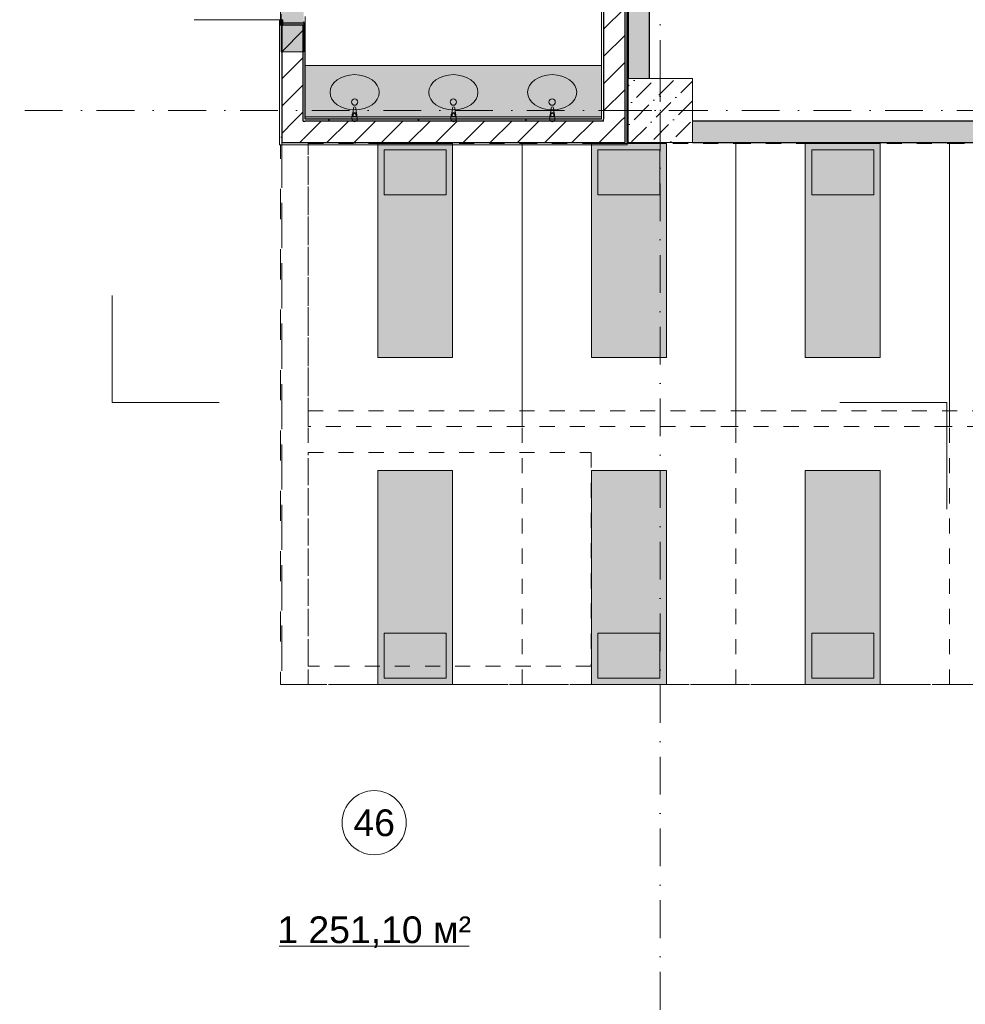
# Model space of a CAD drawing. Header units: millimetres. Extents: x -59761 to 112741, y -57975 to 46221.
# Tile 414 of 421: x 30010 to 38852, y -8358 to 849. Entities that reach past the tile are written whole.
import ezdxf

# ---------------------------------------------------------------- set-up
doc = ezdxf.new("R2010")
doc.units = ezdxf.units.MM
for name, pattern in [('Wipeout_Contour', [1000, 0, -1000]), ('короткая штриховая', [282.222222, 141.111111, -141.111111]), ('Невидимая', [391.222223, 282.222223, -109]), ('Штриховая', [564.444447, 282.222223, -282.222223]), ('Штрихпунктирная', [670.277762, 352.777767, -176.388884, 0, -141.111112])]:
    doc.linetypes.add(name, pattern=pattern)
for name, color, linetype in [('АИ - Отделка - Перегородки', 7, 'Continuous'), ('Интерьер - Мебель', 7, 'Continuous'), ('Интерьер - Оборудование', 7, 'Continuous'), ('Интерьер - Сантехника', 7, 'Continuous'), ('Конструктив - Колонны', 7, 'Continuous'), ('Конструктив - Перемычки', 7, 'Continuous'), ('Конструктив - Стены Блок 200 нов', 7, 'Continuous'), ('Конструктив - Стены Внутр сущ.', 7, 'Continuous'), ('Маркер - Разрез', 7, 'Continuous'), ('Элемент модели - Границы зон', 7, 'Continuous'), ('Элемент Модели - Зона', 7, 'Continuous'), ('Элемент Модели - Оси', 2, 'Continuous')]:
    doc.layers.add(name, color=color, linetype=linetype)
doc.styles.add('СГЕНЕРИР_СТИЛЬ_1', font='arial.ttf')
pattern_1 = [(45, (-45000, -54000), (-127.27922, 127.27922), [])]
pattern_2 = [(45, (-45000, -53650), (-111.36932, 111.36932), [0, -105, 0, -157.5]), (110, (-44650, -53650), (148.0016, 53.86817), [0, -77, 0, -133])]

msp = doc.modelspace()

# ---------------------------------------------------------------- hatches: boundary and pattern name
at = {"layer": 'Интерьер - Мебель', "linetype": 'Continuous', "lineweight": 0}
for points in [[(37355.62, -2309.41), (38055.62, -2309.41), (38055.62, -309.41), (37355.62, -309.41)], [(33417.75, -789.41), (33997.75, -789.41), (33997.75, -369.41), (33417.75, -369.41)], [(35416.68, -789.41), (35996.68, -789.41), (35996.68, -369.41), (35416.68, -369.41)], [(37415.62, -789.41), (37995.62, -789.41), (37995.62, -369.41), (37415.62, -369.41)], [(33357.75, -3367.2), (33357.75, -5367.2), (34057.75, -5367.2), (34057.75, -3367.2)], [(35356.68, -3367.2), (35356.68, -5367.2), (36056.68, -5367.2), (36056.68, -3367.2)], [(37355.62, -3367.2), (37355.62, -5367.2), (38055.62, -5367.2), (38055.62, -3367.2)], [(33417.75, -4887.2), (33417.75, -5307.2), (33997.75, -5307.2), (33997.75, -4887.2)], [(35416.68, -4887.2), (35416.68, -5307.2), (35996.68, -5307.2), (35996.68, -4887.2)], [(37415.62, -4887.2), (37415.62, -5307.2), (37995.62, -5307.2), (37995.62, -4887.2)]]:
    msp.add_hatch(color=255, dxfattribs=at).paths.add_polyline_path(points)
at = {"layer": 'Конструктив - Стены Внутр сущ.', "linetype": 'Continuous', "lineweight": 15}
msp.add_hatch(color=7, dxfattribs=at).paths.add_polyline_path([(36300.06, -300), (44350, -300), (44350, -100), (36300.06, -100)])

# ---------------------------------------------------------------- linework, layer by layer
at = {"layer": 'АИ - Отделка - Перегородки', "color": 7, "linetype": 'Continuous', "lineweight": 30}
msp.add_line((35900.06, -305), (35900.06, -300), dxfattribs=at)
at = {"layer": 'Интерьер - Мебель', "color": 7, "linetype": 'короткая штриховая', "lineweight": 15}
for p, q in [((36706.15, -5367.2), (36706.15, -300)), ((38705.08, -5367.2), (38705.08, -300)), ((32707.75, -2809.41), (44550, -2809.41)), ((38705.08, -5367.2), (32707.75, -5367.2))]:
    msp.add_line(p, q, dxfattribs=at)
at = {"layer": 'Интерьер - Мебель', "color": 7, "linetype": 'Continuous', "lineweight": 5, "flags": 128}
for points in [[(37355.62, -2309.41), (38055.62, -2309.41), (38055.62, -309.41), (37355.62, -309.41)], [(33417.75, -789.41), (33997.75, -789.41), (33997.75, -369.41), (33417.75, -369.41)], [(35416.68, -789.41), (35996.68, -789.41), (35996.68, -369.41), (35416.68, -369.41)], [(37415.62, -789.41), (37995.62, -789.41), (37995.62, -369.41), (37415.62, -369.41)], [(33357.75, -3367.2), (34057.75, -3367.2), (34057.75, -5367.2), (33357.75, -5367.2)], [(35356.68, -3367.2), (36056.68, -3367.2), (36056.68, -5367.2), (35356.68, -5367.2)], [(37355.62, -3367.2), (38055.62, -3367.2), (38055.62, -5367.2), (37355.62, -5367.2)], [(33417.75, -4887.2), (33997.75, -4887.2), (33997.75, -5307.2), (33417.75, -5307.2)], [(35416.68, -4887.2), (35996.68, -4887.2), (35996.68, -5307.2), (35416.68, -5307.2)], [(37415.62, -4887.2), (37995.62, -4887.2), (37995.62, -5307.2), (37415.62, -5307.2)]]:
    msp.add_lwpolyline(points, close=True, dxfattribs=at)
at = {"layer": 'Интерьер - Оборудование', "color": 7, "linetype": 'Continuous', "lineweight": 5}
for centre in [(33141.17, -39.95), (34066.98, -39.95), (34990.3, -39.95)]:
    msp.add_arc(centre, 21.09, 32.771025, 147.228975, dxfattribs=at)
at = {"layer": 'Интерьер - Сантехника', "color": 7, "linetype": 'Continuous', "lineweight": 5}
for centre in [(33141.73, 78.91), (34065.06, 78.91), (34988.4, 78.91)]:
    msp.add_circle(centre, 30, dxfattribs=at)
for centre in [(33141.73, 170), (34065.06, 170), (34988.4, 170)]:
    msp.add_ellipse(centre, major_axis=(230, 0), ratio=0.7173913, dxfattribs=at)
at = {"layer": 'Конструктив - Стены Внутр сущ.', "color": 7, "linetype": 'Continuous', "lineweight": 30, "flags": 128}
for points in [[(35900.06, 300), (35900.06, 5050)], [(44350, -100), (36300.06, -100)], [(36300.06, -300), (44350, -300)]]:
    msp.add_lwpolyline(points, dxfattribs=at)
at = {"layer": 'Маркер - Разрез', "color": 7, "linetype": 'Continuous', "lineweight": 0}
for p, q in [((30875.07, -2729.33), (30875.07, -1729.33)), ((31875.07, -2729.33), (30875.07, -2729.33)), ((38679.57, -2729.33), (37679.57, -2729.33)), ((38679.57, -3729.33), (38679.57, -2729.33))]:
    msp.add_line(p, q, dxfattribs=at)
at = {"layer": 'Элемент модели - Границы зон', "color": 7, "linetype": 'короткая штриховая', "lineweight": 15}
for points in [[(38705.03, -310), (38705.03, -2954.32), (36706.1, -2954.32), (36706.1, -310)], [(40703.97, -310), (40703.97, -2954.32), (38705.03, -2954.32), (38705.03, -310)], [(32708.23, -3198.94), (35352.55, -3198.94), (35352.55, -5197.88), (32708.23, -5197.88)]]:
    msp.add_lwpolyline(points, close=True, dxfattribs=at)
at = {"layer": 'Элемент Модели - Зона', "color": 7, "linetype": 'Continuous', "lineweight": 15}
msp.add_line((32436.74, -7813.98), (34212.75, -7813.98), dxfattribs=at)
at = {"layer": 'Элемент Модели - Зона', "color": 253, "linetype": 'Штриховая', "lineweight": 15, "flags": 128}
for points in [[(-8890, -17680), (-3119.74, -17680), (-3119.74, -14858.42), (142.53, -11594.86), (156.67, -11609), (156.67, -11580), (18300, -11580), (18300, -11600), (32399.73, -11600), (32399.73, -11580), (69081.36, -11580), (72316.72, -14823.47), (72320.06, -15158.11), (72320.06, -17695), (72360, -17695), (72360, -19700), (72120, -19700), (72120, -18300), (71700, -18300), (71700, -17900), (63300, -17900), (63300, -18300), (62700, -18300), (62700, -17900), (54320, -17900), (54320, -27030), (62700, -27030), (62700, -26350), (63300, -26350), (63300, -27540), (67380, -27540), (67380, -26630), (67500, -26630), (67500, -27660), (62920, -27660), (62920, -32819.89), (72120, -32819.89), (72120, -27750), (71650, -27750), (71650, -26250), (72120, -26250), (72120, -21200), (72360, -21200), (72360, -33849.94), (72120, -33849.94), (72120, -33059.89), (54320, -33059.89), (54320, -39349.94), (72120, -39349.94), (72120, -36299.94), (71700.06, -36299.94), (71700.06, -35674.44), (72120, -35674.44), (72120, -35349.94), (72360, -35349.94), (72360, -35679.94), (75850, -35679.94), (75850, -16794.88), (75238.88, -16794.88), (75238.88, -9000), (80700, -9000), (80700, -8700), (81300, -8700), (81300, -9000), (87517.1, -9000), (87517.1, -320), (85530, -320), (85530, 300), (84182.9, 300), (81300, 300), (81300, -300), (80700, -300), (80700, 212.5), (79799.78, 212.5), (72300, 212.5), (72300, -300), (71700, -300), (71700, 212.5), (63300, 212.5), (63300, -300), (62700, -300), (62700, 212.5), (54300, 212.5), (54300, -300), (53700, -300), (53700, 212.5), (45650, 212.5), (45650, -300), (45050, -300), (44950, -300), (44950, -5367.2), (32450.06, -5367.2), (32450.06, -200), (32450.06, 7690), (32460.06, 7690), (32460.06, 13850), (29720, 13850), (29720, 5730), (28964.53, 5730), (28964.53, 212), (27300.06, 212), (27300.06, -300), (26700.06, -300), (26700.06, 212), (18300, 212), (18300, -300), (17700, -300), (17700, 212), (16025.03, 212), (16025.03, -7500), (16025.03, -9042.59), (9300, -9042.59), (9300, -9300), (8700, -9300), (8700, -9042.59), (300, -9042.59), (300, -9300), (-300, -9300), (-300, -9042.59), (-8250, -9042.59), (-8250, -9300), (-8850, -9300), (-8850, -9042.59), (-8890, -9042.59)], [(35450.06, -80), (35450.06, 3529.5), (32680.06, 3529.5), (32680.06, -80)]]:
    msp.add_lwpolyline(points, close=True, dxfattribs=at)
at = {"layer": 'Элемент Модели - Зона', "color": 7, "linetype": 'Continuous', "lineweight": 15, "flags": 128}
msp.add_lwpolyline([(33624.74, -6660.41, 1), (33024.74, -6660.41, 1)], format="xyb", close=True, dxfattribs=at)

# ---------------------------------------------------------------- texts
at = {"layer": 'Элемент Модели - Зона', "color": 7, "lineweight": 15, "char_height": 250, "attachment_point": 5, "style": 'СГЕНЕРИР_СТИЛЬ_1'}
for s, insert in [('\\A1;{\\pqc;\\fArial|b0|i0|c204|p38;46}', (33324.74, -6662.47)), ('\\A1;{\\pqc;\\fArial|b0|i0|c204|p38;1\xa0251,10 м²}', (33324.74, -7684.67))]:
    msp.add_mtext(s, dxfattribs=dict(at, insert=insert))

# ---------------------------------------------------------------- next in the draw order: wipeouts: each hides what was drawn before it
at = {"color": 254, "linetype": 'Wipeout_Contour', "lineweight": 0, "ltscale": 10037433.20413853}
msp.add_wipeout([(35690.06, 7599), (35670.06, 7599), (35670.06, -300), (35690.06, -300)], dxfattribs=at).dxf.layer = 'Конструктив - Стены Блок 200 нов'
at = {"color": 254, "linetype": 'Wipeout_Contour', "lineweight": 0, "ltscale": 10037419.83457885}
msp.add_wipeout([(35470.06, -80), (35470.06, 3529.5), (35450.06, 3529.5), (35450.06, -80)], dxfattribs=at).dxf.layer = 'Конструктив - Стены Блок 200 нов'
at = {"color": 254, "linetype": 'Wipeout_Contour', "lineweight": 0, "ltscale": 7520378.134305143}
msp.add_wipeout([(32680.06, -80), (32660.06, -100), (32680.06, -100)], dxfattribs=at).dxf.layer = 'Конструктив - Стены Блок 200 нов'
at = {"color": 254, "linetype": 'Wipeout_Contour', "lineweight": 0, "ltscale": 7519797.945815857}
msp.add_wipeout([(32460.06, -300), (32440.06, -320), (32460.06, -320)], dxfattribs=at).dxf.layer = 'Конструктив - Стены Блок 200 нов'

# ---------------------------------------------------------------- next in the draw order: hatches: boundary and pattern name
at = {"layer": 'Конструктив - Стены Блок 200 нов', "linetype": 'Continuous', "lineweight": 5}
h = msp.add_hatch(dxfattribs=at)
h.set_pattern_fill('ШТУКАТУРКА__ГИПС_01_000D', color=252, style=0, pattern_type=2)
h.set_pattern_definition(pattern_2)
h.paths.add_polyline_path([(35690.06, 7599), (35670.06, 7599), (35670.06, -300), (35690.06, -300)])
h = msp.add_hatch(dxfattribs=at)
h.set_pattern_fill('ШТУКАТУРКА__ГИПС_01_000D', color=252, style=0, pattern_type=2)
h.set_pattern_definition(pattern_2)
h.paths.add_polyline_path([(35470.06, -80), (35470.06, 3529.5), (35450.06, 3529.5), (35450.06, -80)])
at = {"layer": 'Конструктив - Стены Внутр сущ.', "linetype": 'Continuous', "lineweight": 15}
msp.add_hatch(color=7, dxfattribs=at).paths.add_polyline_path([(35700.06, -305), (35900.06, -305), (35900.06, -300), (35700.06, -300)])

# ---------------------------------------------------------------- next in the draw order: linework, layer by layer
at = {"layer": 'АИ - Отделка - Перегородки', "color": 7, "linetype": 'Continuous', "lineweight": 30}
msp.add_line((35700.06, -300), (35700.06, -305), dxfattribs=at)
at = {"layer": 'АИ - Отделка - Перегородки', "color": 7, "linetype": 'Continuous', "lineweight": 5}
msp.add_line((35700.06, -305), (35900.06, -305), dxfattribs=at)

# ---------------------------------------------------------------- next in the draw order: wipeouts: each hides what was drawn before it
at = {"color": 254, "linetype": 'Wipeout_Contour', "lineweight": 0, "ltscale": 7520187.739805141}
msp.add_wipeout([(32660.06, -100), (32460.06, -300), (32660.06, -300)], dxfattribs=at).dxf.layer = 'Конструктив - Стены Блок 200 нов'

# ---------------------------------------------------------------- next in the draw order: hatches: boundary and pattern name
at = {"layer": 'Конструктив - Стены Блок 200 нов', "linetype": 'Continuous', "lineweight": 5}
h = msp.add_hatch(dxfattribs=at)
h.set_pattern_fill('БЛОКИ_БЕТОННЫЕ_ЭФФЕКТИВН_2D', style=0, pattern_type=2)
h.set_pattern_definition(pattern_1)
h.paths.add_polyline_path([(32660.06, -100), (32460.06, -300), (32660.06, -300)])

# ---------------------------------------------------------------- next in the draw order: wipeouts: each hides what was drawn before it
at = {"color": 254, "linetype": 'Wipeout_Contour', "lineweight": 0, "ltscale": 10037857.04975272}
msp.add_wipeout([(35670.06, -100), (35670.06, 3549.5), (35470.06, 3549.5), (35470.06, -100)], dxfattribs=at).dxf.layer = 'Конструктив - Стены Блок 200 нов'

# ---------------------------------------------------------------- next in the draw order: hatches: boundary and pattern name
at = {"layer": 'Конструктив - Стены Блок 200 нов', "linetype": 'Continuous', "lineweight": 5}
h = msp.add_hatch(dxfattribs=at)
h.set_pattern_fill('БЛОКИ_БЕТОННЫЕ_ЭФФЕКТИВН_2D', style=0, pattern_type=2)
h.set_pattern_definition(pattern_1)
h.paths.add_polyline_path([(35670.06, -100), (35670.06, 3549.5), (35470.06, 3549.5), (35470.06, -100)])
at = {"layer": 'Конструктив - Стены Внутр сущ.', "linetype": 'Continuous', "lineweight": 15}
msp.add_hatch(color=7, dxfattribs=at).paths.add_polyline_path([(35700.06, 300), (35900.06, 300), (35900.06, 8700), (35700.06, 8700)])

# ---------------------------------------------------------------- next in the draw order: linework, layer by layer
at = {"layer": 'Конструктив - Стены Блок 200 нов', "color": 7, "linetype": 'Continuous', "lineweight": 30}
for p, q in [((35470.06, 3549.5), (35470.06, -80)), ((35670.06, -100), (35670.06, 3549.5)), ((35470.06, -100), (35470.06, -80)), ((35670.06, -300), (35670.06, -100))]:
    msp.add_line(p, q, dxfattribs=at)
at = {"layer": 'Конструктив - Стены Блок 200 нов', "color": 7, "linetype": 'Continuous', "lineweight": 30, "flags": 128}
msp.add_lwpolyline([(35690.06, -300), (35690.06, 7619)], dxfattribs=at)
at = {"layer": 'Конструктив - Стены Блок 200 нов', "color": 7, "linetype": 'Continuous', "lineweight": 5, "flags": 128}
msp.add_lwpolyline([(35450.06, 3529.5), (35450.06, -80)], dxfattribs=at)
at = {"layer": 'Конструктив - Стены Внутр сущ.', "color": 7, "linetype": 'Continuous', "lineweight": 30, "flags": 128}
msp.add_lwpolyline([(35700.06, 7649), (35700.06, 300)], dxfattribs=at)

# ---------------------------------------------------------------- next in the draw order: wipeouts: each hides what was drawn before it
at = {"color": 254, "linetype": 'Wipeout_Contour', "lineweight": 0, "ltscale": 10026127.50082253}
msp.add_wipeout([(32440.06, -300), (32460.06, -300), (32460.06, 799.02), (32440.06, 799.02)], dxfattribs=at).dxf.layer = 'Конструктив - Стены Блок 200 нов'
at = {"color": 254, "linetype": 'Wipeout_Contour', "lineweight": 0, "ltscale": 10026951.42865238}
msp.add_wipeout([(32660.06, 799.02), (32660.06, -80), (32680.06, -80), (32680.06, 799.02)], dxfattribs=at).dxf.layer = 'Конструктив - Стены Блок 200 нов'

# ---------------------------------------------------------------- next in the draw order: hatches: boundary and pattern name
at = {"layer": 'Конструктив - Стены Блок 200 нов', "linetype": 'Continuous', "lineweight": 5}
h = msp.add_hatch(dxfattribs=at)
h.set_pattern_fill('ШТУКАТУРКА__ГИПС_01_000D', color=252, style=0, pattern_type=2)
h.set_pattern_definition(pattern_2)
h.paths.add_polyline_path([(32440.06, -300), (32460.06, -300), (32460.06, 799.02), (32440.06, 799.02)])
h = msp.add_hatch(dxfattribs=at)
h.set_pattern_fill('ШТУКАТУРКА__ГИПС_01_000D', color=252, style=0, pattern_type=2)
h.set_pattern_definition(pattern_2)
h.paths.add_polyline_path([(32660.06, 799.02), (32660.06, -80), (32680.06, -80), (32680.06, 799.02)])

# ---------------------------------------------------------------- next in the draw order: wipeouts: each hides what was drawn before it
at = {"color": 254, "linetype": 'Wipeout_Contour', "lineweight": 0, "ltscale": 7528690.926102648}
msp.add_wipeout([(35470.06, -80), (35450.06, -80), (35470.06, -100)], dxfattribs=at).dxf.layer = 'Конструктив - Стены Блок 200 нов'

# ---------------------------------------------------------------- next in the draw order: wipeouts: each hides what was drawn before it
at = {"color": 254, "linetype": 'Wipeout_Contour', "lineweight": 0, "ltscale": 7520356.858229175}
msp.add_wipeout([(32660.06, -80), (32660.06, -100), (32680.06, -80)], dxfattribs=at).dxf.layer = 'Конструктив - Стены Блок 200 нов'
at = {"color": 254, "linetype": 'Wipeout_Contour', "lineweight": 0, "ltscale": 7519776.667922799}
msp.add_wipeout([(32460.06, -300), (32440.06, -300), (32440.06, -320)], dxfattribs=at).dxf.layer = 'Конструктив - Стены Блок 200 нов'

# ---------------------------------------------------------------- next in the draw order: wipeouts: each hides what was drawn before it
at = {"color": 254, "linetype": 'Wipeout_Contour', "lineweight": 0, "ltscale": 12533008.26253596}
msp.add_wipeout([(32460.06, 799.02), (32460.06, -100), (32660.06, -100), (32660.06, 799.02), (32470.06, 799.02)], dxfattribs=at).dxf.layer = 'Конструктив - Стены Блок 200 нов'

# ---------------------------------------------------------------- next in the draw order: hatches: boundary and pattern name
at = {"layer": 'Конструктив - Стены Блок 200 нов', "linetype": 'Continuous', "lineweight": 5}
h = msp.add_hatch(dxfattribs=at)
h.set_pattern_fill('БЛОКИ_БЕТОННЫЕ_ЭФФЕКТИВН_2D', style=0, pattern_type=2)
h.set_pattern_definition(pattern_1)
h.paths.add_polyline_path([(32460.06, 799.02), (32460.06, -100), (32660.06, -100), (32660.06, 799.02), (32470.06, 799.02)])

# ---------------------------------------------------------------- next in the draw order: linework, layer by layer
at = {"layer": 'Интерьер - Сантехника', "color": 7, "linetype": 'Continuous', "lineweight": 5}
msp.add_line((32680.06, 420), (35450.06, 420), dxfattribs=at)
at = {"layer": 'Конструктив - Перемычки', "color": 7, "linetype": 'Невидимая', "lineweight": 0}
msp.add_line((32666.06, 549.02), (32454.06, 549.02), dxfattribs=at)

# ---------------------------------------------------------------- next in the draw order: wipeouts: each hides what was drawn before it
at = {"color": 254, "linetype": 'Wipeout_Contour', "lineweight": 0, "ltscale": 12533046.09766846}
msp.add_wipeout([(32680.06, 819.02), (32470.06, 819.02), (32470.06, 799.02), (32660.06, 799.02), (32680.06, 799.02)], dxfattribs=at).dxf.layer = 'Конструктив - Стены Блок 200 нов'
at = {"color": 254, "linetype": 'Wipeout_Contour', "lineweight": 0, "ltscale": 7519967.05828663}
msp.add_wipeout([(32460.06, -100), (32460.06, -300), (32660.06, -100)], dxfattribs=at).dxf.layer = 'Конструктив - Стены Блок 200 нов'

# ---------------------------------------------------------------- next in the draw order: hatches: boundary and pattern name
at = {"layer": 'Конструктив - Перемычки', "linetype": 'Continuous', "lineweight": 0}
msp.add_hatch(color=59, dxfattribs=at).paths.add_polyline_path([(32454.06, 549.02), (32666.06, 549.02), (32666.06, 1949.02), (32454.06, 1949.02)])
at = {"layer": 'Конструктив - Стены Блок 200 нов', "linetype": 'Continuous', "lineweight": 0}
msp.add_hatch(color=255, dxfattribs=at).paths.add_polyline_path([(32440.06, 799.02), (32470.06, 799.02), (32470.06, 849.02), (32440.06, 849.02)])
at = {"layer": 'Конструктив - Стены Блок 200 нов', "linetype": 'Continuous', "lineweight": 5}
h = msp.add_hatch(dxfattribs=at)
h.set_pattern_fill('БЛОКИ_БЕТОННЫЕ_ЭФФЕКТИВН_2D', style=0, pattern_type=2)
h.set_pattern_definition(pattern_1)
h.paths.add_polyline_path([(32460.06, -100), (32460.06, -300), (32660.06, -100)])

# ---------------------------------------------------------------- next in the draw order: linework, layer by layer
at = {"layer": 'Конструктив - Перемычки', "color": 7, "linetype": 'Невидимая', "lineweight": 0}
for p, q in [((32454.06, 549.02), (32454.06, 1949.02)), ((32666.06, 549.02), (32666.06, 1949.02))]:
    msp.add_line(p, q, dxfattribs=at)
at = {"layer": 'Конструктив - Перемычки', "color": 7, "linetype": 'Штрихпунктирная', "lineweight": 0}
msp.add_line((32454.06, 549.02), (32454.06, 1949.02), dxfattribs=at)
at = {"layer": 'Конструктив - Стены Блок 200 нов', "color": 7, "linetype": 'Continuous', "lineweight": 5}
for p, q in [((32440.06, 849.02), (31640.06, 849.02)), ((32440.06, 799.02), (32440.06, 849.02)), ((32440.06, 849.02), (32470.06, 849.02)), ((32470.06, 849.02), (32470.06, 799.02)), ((32440.06, 799.02), (32460.06, 799.02)), ((32470.06, 799.02), (32440.06, 799.02)), ((32440.06, 799.02), (32460.06, 799.02)), ((32440.06, 799.02), (32460.06, 799.02))]:
    msp.add_line(p, q, dxfattribs=at)
at = {"layer": 'Конструктив - Стены Блок 200 нов', "color": 7, "linetype": 'Continuous', "lineweight": 30}
for p, q in [((32460.06, 799.02), (32460.06, -100)), ((32460.06, 799.02), (32470.06, 799.02)), ((32460.06, 799.02), (32470.06, 799.02)), ((32460.06, 799.02), (32470.06, 799.02)), ((32470.06, 819.02), (32680.06, 819.02)), ((32470.06, 799.02), (32470.06, 819.02)), ((32470.06, 819.02), (32680.06, 819.02)), ((32660.06, 799.02), (32470.06, 799.02)), ((32660.06, -100), (32660.06, 799.02)), ((32680.06, 799.02), (32680.06, 819.02)), ((32680.06, 799.02), (32680.06, 819.02)), ((32460.06, -100), (32460.06, -300)), ((32660.06, -100), (32680.06, -100)), ((32460.06, -300), (32660.06, -300))]:
    msp.add_line(p, q, dxfattribs=at)
at = {"layer": 'Конструктив - Стены Блок 200 нов', "color": 7, "linetype": 'Continuous', "lineweight": 5, "flags": 128}
for points in [[(32440.06, 799.02), (32440.06, -320)], [(32440.06, -320), (32460.06, -320)]]:
    msp.add_lwpolyline(points, dxfattribs=at)
at = {"layer": 'Конструктив - Стены Блок 200 нов', "color": 7, "linetype": 'Continuous', "lineweight": 30, "flags": 128}
msp.add_lwpolyline([(32680.06, -80), (32680.06, 799.02)], dxfattribs=at)
at = {"layer": 'Элемент Модели - Зона', "color": 253, "linetype": 'Штриховая', "lineweight": 15, "flags": 128}
msp.add_lwpolyline([(32460.06, -310), (32460.06, -5367.2), (44950, -5367.2), (44950, -300), (35700.06, -300), (35700.06, -307.41)], close=True, dxfattribs=at)

# ---------------------------------------------------------------- next in the draw order: wipeouts: each hides what was drawn before it
at = {"color": 254, "linetype": 'Wipeout_Contour', "lineweight": 0, "ltscale": 7529421.995585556}
msp.add_wipeout([(35690.06, -300), (35670.06, -300), (35690.06, -320)], dxfattribs=at).dxf.layer = 'Конструктив - Стены Блок 200 нов'

# ---------------------------------------------------------------- next in the draw order: wipeouts: each hides what was drawn before it
at = {"color": 254, "linetype": 'Wipeout_Contour', "lineweight": 0, "ltscale": 7529135.591124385}
msp.add_wipeout([(35670.06, -100), (35470.06, -100), (35670.06, -300)], dxfattribs=at).dxf.layer = 'Конструктив - Стены Блок 200 нов'

# ---------------------------------------------------------------- next in the draw order: hatches: boundary and pattern name
at = {"layer": 'Конструктив - Стены Блок 200 нов', "linetype": 'Continuous', "lineweight": 5}
h = msp.add_hatch(dxfattribs=at)
h.set_pattern_fill('БЛОКИ_БЕТОННЫЕ_ЭФФЕКТИВН_2D', style=0, pattern_type=2)
h.set_pattern_definition(pattern_1)
h.paths.add_polyline_path([(35670.06, -100), (35470.06, -100), (35670.06, -300)])

# ---------------------------------------------------------------- next in the draw order: wipeouts: each hides what was drawn before it
at = {"color": 254, "linetype": 'Wipeout_Contour', "lineweight": 0, "ltscale": 10032700.12217009}
msp.add_wipeout([(35450.06, -80), (32680.06, -80), (32680.06, -100), (35450.06, -100)], dxfattribs=at).dxf.layer = 'Конструктив - Стены Блок 200 нов'
at = {"color": 254, "linetype": 'Wipeout_Contour', "lineweight": 0, "ltscale": 10032800.70946291}
msp.add_wipeout([(35670.06, -300), (32460.06, -300), (32460.06, -320), (35670.06, -320)], dxfattribs=at).dxf.layer = 'Конструктив - Стены Блок 200 нов'

# ---------------------------------------------------------------- next in the draw order: hatches: boundary and pattern name
at = {"layer": 'Конструктив - Стены Блок 200 нов', "linetype": 'Continuous', "lineweight": 5}
h = msp.add_hatch(dxfattribs=at)
h.set_pattern_fill('ШТУКАТУРКА__ГИПС_01_000D', color=252, style=0, pattern_type=2)
h.set_pattern_definition(pattern_2)
h.paths.add_polyline_path([(35450.06, -80), (32680.06, -80), (32680.06, -100), (35450.06, -100)])
h = msp.add_hatch(dxfattribs=at)
h.set_pattern_fill('ШТУКАТУРКА__ГИПС_01_000D', color=252, style=0, pattern_type=2)
h.set_pattern_definition(pattern_2)
h.paths.add_polyline_path([(35670.06, -300), (32460.06, -300), (32460.06, -320), (35670.06, -320)])

# ---------------------------------------------------------------- next in the draw order: linework, layer by layer
at = {"layer": 'Интерьер - Оборудование', "color": 7, "linetype": 'Continuous', "lineweight": 5}
for centre in [(33141.17, -40.22), (34066.98, -40.22), (34990.3, -40.22)]:
    msp.add_arc(centre, 13.6, 0, 180, dxfattribs=at)

# ---------------------------------------------------------------- next in the draw order: wipeouts: each hides what was drawn before it
at = {"color": 254, "linetype": 'Wipeout_Contour', "lineweight": 0, "ltscale": 7528674.448361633}
msp.add_wipeout([(35450.06, -100), (35470.06, -100), (35450.06, -80)], dxfattribs=at).dxf.layer = 'Конструктив - Стены Блок 200 нов'
at = {"color": 254, "linetype": 'Wipeout_Contour', "lineweight": 0, "ltscale": 7529405.519619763}
msp.add_wipeout([(35670.06, -300), (35670.06, -320), (35690.06, -320)], dxfattribs=at).dxf.layer = 'Конструктив - Стены Блок 200 нов'

# ---------------------------------------------------------------- next in the draw order: wipeouts: each hides what was drawn before it
at = {"color": 254, "linetype": 'Wipeout_Contour', "lineweight": 0, "ltscale": 10032750.41123578}
msp.add_wipeout([(35470.06, -100), (32660.06, -100), (32660.06, -300), (35470.06, -300)], dxfattribs=at).dxf.layer = 'Конструктив - Стены Блок 200 нов'

# ---------------------------------------------------------------- next in the draw order: hatches: boundary and pattern name
at = {"layer": 'Интерьер - Мебель', "linetype": 'Continuous', "lineweight": 0}
msp.add_hatch(color=255, dxfattribs=at).paths.add_polyline_path([(33357.75, -2309.41), (34057.75, -2309.41), (34057.75, -309.41), (33357.75, -309.41)])
at = {"layer": 'Интерьер - Оборудование', "linetype": 'Continuous', "lineweight": 0}
for points in [[(33116.17, -80, 1), (33166.17, -80), (33162.17, -38.05, 0.1210196), (33158.9, -28.53), (33152.27, 24.4, 0.8825663), (33130.07, 24.4), (33123.44, -28.53, 0.1210196), (33120.17, -38.05)], [(34041.98, -80, 1), (34091.98, -80), (34087.98, -38.05, 0.1210196), (34084.71, -28.53), (34078.08, 24.4, 0.8825663), (34055.88, 24.4), (34049.25, -28.53, 0.1210196), (34045.98, -38.05)], [(34965.3, -80, 1), (35015.3, -80), (35011.3, -38.05, 0.1210196), (35008.03, -28.53), (35001.4, 24.4, 0.8825663), (34979.2, 24.4), (34972.57, -28.53, 0.1210196), (34969.3, -38.05)]]:
    msp.add_hatch(color=255, dxfattribs=at).paths.add_polyline_path(points)
at = {"layer": 'Конструктив - Стены Блок 200 нов', "linetype": 'Continuous', "lineweight": 5}
h = msp.add_hatch(dxfattribs=at)
h.set_pattern_fill('БЛОКИ_БЕТОННЫЕ_ЭФФЕКТИВН_2D', style=0, pattern_type=2)
h.set_pattern_definition(pattern_1)
h.paths.add_polyline_path([(35470.06, -100), (32660.06, -100), (32660.06, -300), (35470.06, -300)])

# ---------------------------------------------------------------- next in the draw order: linework, layer by layer
at = {"layer": 'Интерьер - Мебель', "color": 7, "linetype": 'короткая штриховая', "lineweight": 15}
for p, q in [((32707.75, -5367.2), (32707.75, -300)), ((34707.22, -5367.2), (34707.22, -300))]:
    msp.add_line(p, q, dxfattribs=at)
at = {"layer": 'Интерьер - Мебель', "color": 7, "linetype": 'Continuous', "lineweight": 5, "flags": 128}
msp.add_lwpolyline([(33357.75, -2309.41), (34057.75, -2309.41), (34057.75, -309.41), (33357.75, -309.41)], close=True, dxfattribs=at)
at = {"layer": 'Интерьер - Оборудование', "color": 7, "linetype": 'Continuous', "lineweight": 5}
for p, q in [((33127.57, -40.22), (33127.57, -55.09)), ((33127.57, -55.09), (33154.77, -55.09)), ((33154.77, -55.09), (33154.77, -40.22)), ((34053.38, -40.22), (34053.38, -55.09)), ((34053.38, -55.09), (34080.58, -55.09)), ((34080.58, -55.09), (34080.58, -40.22)), ((34976.7, -40.22), (34976.7, -55.09)), ((34976.7, -55.09), (35003.9, -55.09)), ((35003.9, -55.09), (35003.9, -40.22))]:
    msp.add_line(p, q, dxfattribs=at)
at = {"layer": 'Интерьер - Оборудование', "color": 7, "linetype": 'Continuous', "lineweight": 5, "flags": 128}
for points in [[(33116.17, -80), (33120.17, -38.05, -0.1210196), (33123.44, -28.53), (33130.07, 24.4, -0.8825663), (33152.27, 24.4), (33158.9, -28.53, -0.1210196), (33162.17, -38.05), (33166.17, -80, -1)], [(34041.98, -80), (34045.98, -38.05, -0.1210196), (34049.25, -28.53), (34055.88, 24.4, -0.8825663), (34078.08, 24.4), (34084.71, -28.53, -0.1210196), (34087.98, -38.05), (34091.98, -80, -1)], [(34965.3, -80), (34969.3, -38.05, -0.1210196), (34972.57, -28.53), (34979.2, 24.4, -0.8825663), (35001.4, 24.4), (35008.03, -28.53, -0.1210196), (35011.3, -38.05), (35015.3, -80, -1)]]:
    msp.add_lwpolyline(points, format="xyb", close=True, dxfattribs=at)
at = {"layer": 'Интерьер - Сантехника', "color": 7, "linetype": 'Continuous', "lineweight": 5}
msp.add_line((32680.06, 420), (32680.06, -80), dxfattribs=at)
at = {"layer": 'Конструктив - Стены Блок 200 нов', "color": 7, "linetype": 'Continuous', "lineweight": 30}
for p, q in [((32660.06, -100), (32680.06, -100)), ((32460.06, -300), (32660.06, -300))]:
    msp.add_line(p, q, dxfattribs=at)
at = {"layer": 'Элемент модели - Границы зон', "color": 7, "linetype": 'короткая штриховая', "lineweight": 15}
msp.add_lwpolyline([(34707.16, -310), (34707.16, -2954.32), (32708.23, -2954.32), (32708.23, -310)], close=True, dxfattribs=at)

# ---------------------------------------------------------------- next in the draw order: wipeouts: each hides what was drawn before it
at = {"color": 254, "linetype": 'Wipeout_Contour', "lineweight": 0, "ltscale": 7528960.853449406}
msp.add_wipeout([(35470.06, -300), (35670.06, -300), (35470.06, -100)], dxfattribs=at).dxf.layer = 'Конструктив - Стены Блок 200 нов'

# ---------------------------------------------------------------- next in the draw order: hatches: boundary and pattern name
at = {"layer": 'Интерьер - Сантехника', "linetype": 'Continuous', "lineweight": 0}
msp.add_hatch(color=255, dxfattribs=at).paths.add_polyline_path([(32680.06, 420), (32680.06, -80), (35450.06, -80), (35450.06, 420)])
at = {"layer": 'Конструктив - Стены Блок 200 нов', "linetype": 'Continuous', "lineweight": 5}
h = msp.add_hatch(dxfattribs=at)
h.set_pattern_fill('БЛОКИ_БЕТОННЫЕ_ЭФФЕКТИВН_2D', style=0, pattern_type=2)
h.set_pattern_definition(pattern_1)
h.paths.add_polyline_path([(35470.06, -300), (35670.06, -300), (35470.06, -100)])

# ---------------------------------------------------------------- next in the draw order: linework, layer by layer
at = {"layer": 'Интерьер - Сантехника', "color": 7, "linetype": 'Continuous', "lineweight": 5}
for p, q in [((35450.06, 420), (35450.06, -80)), ((32680.06, -60), (35450.06, -60)), ((32680.06, -80), (35450.06, -80))]:
    msp.add_line(p, q, dxfattribs=at)
at = {"layer": 'Конструктив - Стены Блок 200 нов', "color": 7, "linetype": 'Continuous', "lineweight": 30}
for p, q in [((35470.06, -100), (35470.06, -80)), ((35470.06, -100), (32680.06, -100)), ((35670.06, -300), (35670.06, -100)), ((32660.06, -300), (35470.06, -300)), ((35470.06, -300), (35670.06, -300))]:
    msp.add_line(p, q, dxfattribs=at)
at = {"layer": 'Конструктив - Стены Блок 200 нов', "color": 7, "linetype": 'Continuous', "lineweight": 30, "flags": 128}
msp.add_lwpolyline([(35450.06, -80), (32680.06, -80)], dxfattribs=at)
at = {"layer": 'Конструктив - Стены Блок 200 нов', "color": 7, "linetype": 'Continuous', "lineweight": 5, "flags": 128}
for points in [[(32460.06, -320), (35690.06, -320)], [(35690.06, -320), (35690.06, -300)]]:
    msp.add_lwpolyline(points, dxfattribs=at)

# ---------------------------------------------------------------- next in the draw order: wipeouts: each hides what was drawn before it
at = {"color": 254, "linetype": 'Wipeout_Contour', "lineweight": 0, "ltscale": 10040348.43603901}
msp.add_wipeout([(35700.06, -300), (36300.06, -300), (36300.06, 300), (35700.06, 300)], dxfattribs=at).dxf.layer = 'Конструктив - Колонны'

# ---------------------------------------------------------------- next in the draw order: hatches: boundary and pattern name
at = {"layer": 'Интерьер - Мебель', "linetype": 'Continuous', "lineweight": 0}
msp.add_hatch(color=255, dxfattribs=at).paths.add_polyline_path([(35356.68, -2309.41), (36056.68, -2309.41), (36056.68, -309.41), (35356.68, -309.41)])
at = {"layer": 'Конструктив - Колонны', "linetype": 'Continuous', "lineweight": 15}
h = msp.add_hatch(dxfattribs=at)
h.set_pattern_fill('БЕТОН_01_000D', style=0, pattern_type=2)
h.set_pattern_definition([(45, (-45000, -54000), (-183.84776, 183.84776), [195, -65, 0, -65]), (45, (-44977.02, -53793.17), (-183.84776, 183.84776), [195, -65, 0, -65])])
h.paths.add_polyline_path([(35700.06, -300), (36300.06, -300), (36300.06, 300), (35700.06, 300)])

# ---------------------------------------------------------------- next in the draw order: linework, layer by layer
at = {"layer": 'Интерьер - Мебель', "color": 7, "linetype": 'Continuous', "lineweight": 5, "flags": 128}
msp.add_lwpolyline([(35356.68, -2309.41), (36056.68, -2309.41), (36056.68, -309.41), (35356.68, -309.41)], close=True, dxfattribs=at)
at = {"layer": 'Конструктив - Колонны', "color": 7, "linetype": 'Continuous', "lineweight": 0}
for p, q in [((36000.06, 80), (36000.06, 380)), ((35920.06, 0), (35620.06, 0)), ((36080.06, 0), (36380.06, 0)), ((36000.06, -80), (36000.06, -380))]:
    msp.add_line(p, q, dxfattribs=at)
at = {"layer": 'Конструктив - Колонны', "color": 7, "linetype": 'Continuous', "lineweight": 15, "flags": 128}
msp.add_lwpolyline([(35700.06, -300), (36300.06, -300), (36300.06, 300), (35700.06, 300)], close=True, dxfattribs=at)
at = {"layer": 'Конструктив - Колонны', "color": 7, "linetype": 'Continuous', "lineweight": 0}
msp.add_point((36000.06, 0), dxfattribs=at)
at = {"layer": 'Элемент модели - Границы зон', "color": 7, "linetype": 'короткая штриховая', "lineweight": 15}
msp.add_lwpolyline([(32460.06, -300), (32460.06, -5367.2), (44950, -5367.2), (44950, -300)], dxfattribs=at)
msp.add_lwpolyline([(36706.1, -310), (36706.1, -2954.32), (34707.16, -2954.32), (34707.16, -310)], close=True, dxfattribs=at)
at = {"layer": 'Элемент Модели - Оси', "color": 7, "linetype": 'Штрихпунктирная', "lineweight": 15}
for p, q in [((36000, 38200), (36000, -55975)), ((-57760.58, 0), (110650, 0))]:
    msp.add_line(p, q, dxfattribs=at)

doc.saveas('drawing.dxf')
